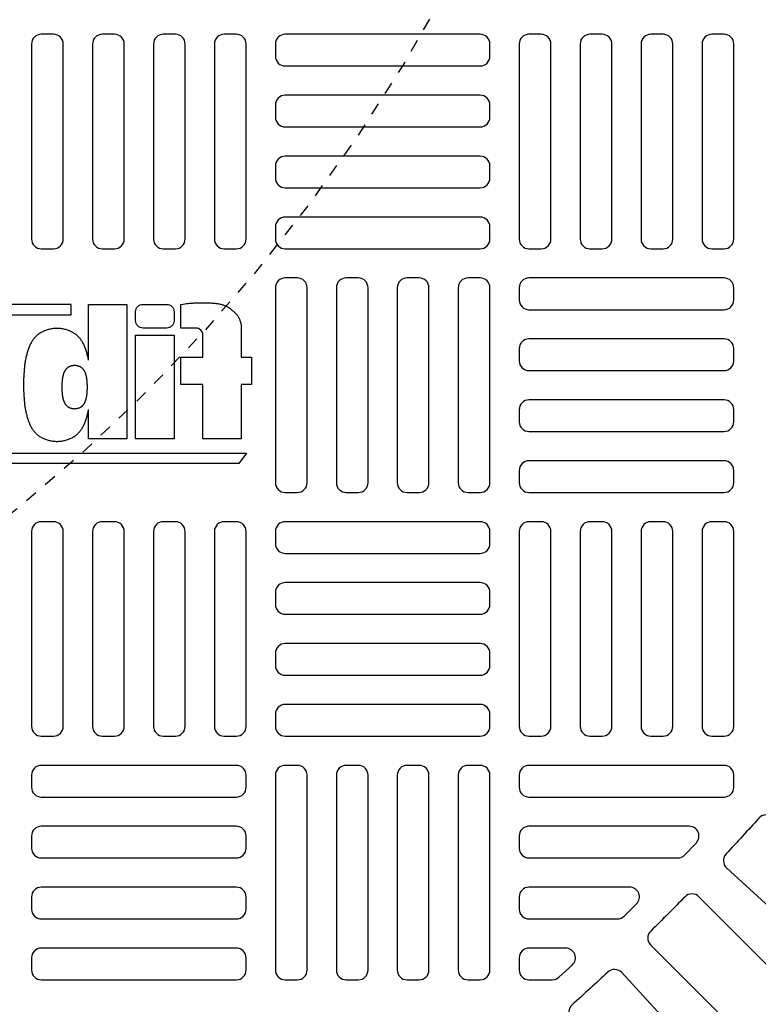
# Model space of a CAD drawing. Extents: x -169 to 7270, y -140 to 2984.
# Tile 481 of 656: x 1530 to 1536, y 1464 to 1472. Entities that reach past the tile are written whole.
import ezdxf

# ---------------------------------------------------------------- set-up
doc = ezdxf.new("R2010")
doc.units = 0
doc.header["$MEASUREMENT"] = 0
doc.linetypes.add('HIDDEN2', pattern=[0.28125, 0.1875, -0.09375])
doc.layers.get('DEFPOINTS').update_dxf_attribs({"linetype": 'CONTINUOUS'})
doc.layers.add('TANK-MANHOLE-COVER-40', color=2, linetype='CONTINUOUS')
doc.layers.add('TANK-MANHOLE-COVER-HATCH-40', color=252, linetype='CONTINUOUS')

msp = doc.modelspace()

# ---------------------------------------------------------------- linework, layer by layer
at = {"layer": 'DEFPOINTS', "color": 8, "linetype": 'HIDDEN2', "ltscale": 0.125}
msp.add_circle((1521.25097, 1479.01916), 14, dxfattribs=at)
msp.add_circle((1521.25097, 1479.01916), 14, dxfattribs=at)
msp.add_circle((1521.25097, 1479.01916), 14, dxfattribs=at)
msp.add_circle((1521.25097, 1479.01916), 14, dxfattribs=at)
at = {"layer": 'DEFPOINTS', "color": 8, "linetype": 'HIDDEN2', "ltscale": 0.5}
msp.add_circle((1521.25097, 1479.01916), 11, dxfattribs=at)
msp.add_circle((1521.25097, 1479.01916), 11, dxfattribs=at)
msp.add_circle((1521.25097, 1479.01916), 11, dxfattribs=at)
msp.add_circle((1521.25097, 1479.01916), 11, dxfattribs=at)
at = {"layer": 'TANK-MANHOLE-COVER-40', "color": 2}
for points in [[(1527.42674, 1469.82969), (1527.42674, 1469.74627), (1526.49423, 1469.74627, 0.4142136), (1526.41572, 1469.66775), (1526.41572, 1468.7053, 0.4142136), (1526.49423, 1468.62678), (1531.96197, 1468.62678), (1531.89904, 1468.54336), (1526.49914, 1468.54336, -0.4142136), (1526.33229, 1468.71021), (1526.33229, 1469.66284, -0.4142136), (1526.49914, 1469.82969)], [(1531.31701, 1469.63806), (1531.1262, 1469.63806, -0.4142136), (1531.06661, 1469.69765), (1531.06661, 1469.7701, -0.4142136), (1531.1262, 1469.82969), (1531.31701, 1469.82969, -0.4142136), (1531.3766, 1469.7701), (1531.3766, 1469.69765, -0.4142136)]]:
    msp.add_lwpolyline(points, format="xyb", close=True, dxfattribs=at)
for points in [[(1530.54637, 1469.74627), (1530.54637, 1469.82969), (1528.82812, 1469.82969), (1528.82812, 1469.74627)], [(1531.3766, 1468.74258), (1531.06661, 1468.74258), (1531.06661, 1469.58184), (1531.3766, 1469.58184)], [(1530.47101, 1469.14156), (1530.47116, 1469.13896), (1530.47133, 1469.13632), (1530.47151, 1469.13364), (1530.4717, 1469.13094), (1530.47189, 1469.12821), (1530.47209, 1469.12547), (1530.47229, 1469.12272), (1530.47248, 1469.11996), (1530.47266, 1469.1172), (1530.47285, 1469.11443), (1530.47305, 1469.11164), (1530.47328, 1469.1088), (1530.47353, 1469.10592), (1530.47382, 1469.10298), (1530.47416, 1469.09997), (1530.47455, 1469.09687), (1530.47501, 1469.09368), (1530.47553, 1469.09042), (1530.4761, 1469.0871), (1530.47672, 1469.08376), (1530.47739, 1469.0804), (1530.47809, 1469.07705), (1530.47882, 1469.07374), (1530.47958, 1469.07048), (1530.48037, 1469.06729), (1530.48117, 1469.06418), (1530.482, 1469.06114), (1530.48287, 1469.05817), (1530.48376, 1469.05527), (1530.48469, 1469.05243), (1530.48566, 1469.04966), (1530.48667, 1469.04695), (1530.48773, 1469.04431), (1530.48884, 1469.04172), (1530.48999, 1469.03918), (1530.4912, 1469.0367), (1530.49246, 1469.03426), (1530.49378, 1469.03187), (1530.49515, 1469.02952), (1530.49658, 1469.02721), (1530.49807, 1469.02494), (1530.49962, 1469.02271), (1530.50123, 1469.02053), (1530.5029, 1469.0184), (1530.50462, 1469.01633), (1530.5064, 1469.01433), (1530.50823, 1469.0124), (1530.51011, 1469.01056), (1530.51205, 1469.00879), (1530.51404, 1469.00711), (1530.51609, 1469.0055), (1530.51822, 1469.00397), (1530.52042, 1469.00249), (1530.5227, 1469.00107), (1530.52507, 1468.99971), (1530.52754, 1468.99839), (1530.53011, 1468.99711), (1530.53276, 1468.99588), (1530.5355, 1468.99471), (1530.5383, 1468.9936), (1530.54116, 1468.99256), (1530.54406, 1468.99159), (1530.54699, 1468.99071), (1530.54995, 1468.98992), (1530.55292, 1468.98923), (1530.5559, 1468.98864), (1530.55889, 1468.98814), (1530.56188, 1468.98773), (1530.56488, 1468.98742), (1530.56788, 1468.9872), (1530.57088, 1468.98707), (1530.57389, 1468.98703), (1530.57689, 1468.98707), (1530.5799, 1468.9872), (1530.5829, 1468.98742), (1530.5859, 1468.98773), (1530.58889, 1468.98814), (1530.59187, 1468.98864), (1530.59485, 1468.98923), (1530.59782, 1468.98992), (1530.60078, 1468.99071), (1530.60371, 1468.99159), (1530.60662, 1468.99256), (1530.60947, 1468.9936), (1530.61228, 1468.99471), (1530.61501, 1468.99588), (1530.61767, 1468.99711), (1530.62023, 1468.99839), (1530.6227, 1468.99971), (1530.62507, 1469.00107), (1530.62736, 1469.00249), (1530.62956, 1469.00397), (1530.63168, 1469.0055), (1530.63374, 1469.00711), (1530.63573, 1469.00879), (1530.63766, 1469.01056), (1530.63954, 1469.0124), (1530.64137, 1469.01433), (1530.64315, 1469.01633), (1530.64487, 1469.0184), (1530.64654, 1469.02053), (1530.64815, 1469.02271), (1530.6497, 1469.02494), (1530.65119, 1469.02721), (1530.65263, 1469.02952), (1530.654, 1469.03187), (1530.65531, 1469.03426), (1530.65657, 1469.0367), (1530.65778, 1469.03918), (1530.65893, 1469.04172), (1530.66004, 1469.04431), (1530.6611, 1469.04695), (1530.66211, 1469.04966), (1530.66308, 1469.05243), (1530.66401, 1469.05527), (1530.66491, 1469.05817), (1530.66577, 1469.06114), (1530.6666, 1469.06418), (1530.66741, 1469.06729), (1530.66819, 1469.07048), (1530.66895, 1469.07374), (1530.66968, 1469.07705), (1530.67039, 1469.0804), (1530.67105, 1469.08376), (1530.67167, 1469.0871), (1530.67225, 1469.09042), (1530.67277, 1469.09368), (1530.67322, 1469.09687), (1530.67362, 1469.09997), (1530.67396, 1469.10298), (1530.67425, 1469.10592), (1530.6745, 1469.1088), (1530.67472, 1469.11164), (1530.67492, 1469.11443), (1530.67511, 1469.1172), (1530.6753, 1469.11996), (1530.67549, 1469.12272), (1530.67568, 1469.12547), (1530.67588, 1469.12821), (1530.67607, 1469.13094), (1530.67626, 1469.13364), (1530.67644, 1469.13632), (1530.67661, 1469.13896), (1530.67676, 1469.14156), (1530.6769, 1469.14413), (1530.67702, 1469.14666), (1530.67713, 1469.14915), (1530.67721, 1469.15162), (1530.67728, 1469.15406), (1530.67733, 1469.15649), (1530.67736, 1469.15891), (1530.67737, 1469.16133), (1530.67736, 1469.16374), (1530.67733, 1469.16616), (1530.67728, 1469.16859), (1530.67721, 1469.17104), (1530.67713, 1469.1735), (1530.67702, 1469.176), (1530.6769, 1469.17852), (1530.67676, 1469.18109), (1530.67661, 1469.18369), (1530.67644, 1469.18634), (1530.67626, 1469.18901), (1530.67607, 1469.19172), (1530.67588, 1469.19444), (1530.67568, 1469.19718), (1530.67549, 1469.19993), (1530.6753, 1469.20269), (1530.67511, 1469.20545), (1530.67492, 1469.20822), (1530.67472, 1469.21102), (1530.6745, 1469.21385), (1530.67425, 1469.21673), (1530.67396, 1469.21967), (1530.67362, 1469.22268), (1530.67322, 1469.22578), (1530.67277, 1469.22897), (1530.67225, 1469.23223), (1530.67167, 1469.23555), (1530.67105, 1469.2389), (1530.67039, 1469.24225), (1530.66968, 1469.2456), (1530.66895, 1469.24891), (1530.66819, 1469.25217), (1530.66741, 1469.25536), (1530.6666, 1469.25847), (1530.66577, 1469.26151), (1530.66491, 1469.26448), (1530.66401, 1469.26739), (1530.66308, 1469.27022), (1530.66211, 1469.27299), (1530.6611, 1469.2757), (1530.66004, 1469.27835), (1530.65893, 1469.28094), (1530.65778, 1469.28347), (1530.65657, 1469.28595), (1530.65531, 1469.28839), (1530.654, 1469.29078), (1530.65263, 1469.29313), (1530.65119, 1469.29544), (1530.6497, 1469.29771), (1530.64815, 1469.29994), (1530.64654, 1469.30213), (1530.64487, 1469.30425), (1530.64315, 1469.30632), (1530.64137, 1469.30832), (1530.63954, 1469.31025), (1530.63766, 1469.3121), (1530.63573, 1469.31386), (1530.63374, 1469.31554), (1530.63168, 1469.31715), (1530.62956, 1469.31869), (1530.62736, 1469.32016), (1530.62507, 1469.32158), (1530.6227, 1469.32295), (1530.62023, 1469.32426), (1530.61767, 1469.32554), (1530.61501, 1469.32677), (1530.61228, 1469.32794), (1530.60947, 1469.32905), (1530.60662, 1469.3301), (1530.60371, 1469.33106), (1530.60078, 1469.33194), (1530.59782, 1469.33273), (1530.59485, 1469.33342), (1530.59187, 1469.33402), (1530.58889, 1469.33451), (1530.5859, 1469.33492), (1530.5829, 1469.33523), (1530.5799, 1469.33545), (1530.57689, 1469.33558), (1530.57389, 1469.33563), (1530.57088, 1469.33558), (1530.56788, 1469.33545), (1530.56488, 1469.33523), (1530.56188, 1469.33492), (1530.55889, 1469.33451), (1530.5559, 1469.33402), (1530.55292, 1469.33342), (1530.54995, 1469.33273), (1530.54699, 1469.33194), (1530.54406, 1469.33106), (1530.54116, 1469.3301), (1530.5383, 1469.32905), (1530.5355, 1469.32794), (1530.53276, 1469.32677), (1530.53011, 1469.32554), (1530.52754, 1469.32426), (1530.52507, 1469.32295), (1530.5227, 1469.32158), (1530.52042, 1469.32016), (1530.51822, 1469.31869), (1530.51609, 1469.31715), (1530.51404, 1469.31554), (1530.51205, 1469.31386), (1530.51011, 1469.3121), (1530.50823, 1469.31025), (1530.5064, 1469.30832), (1530.50462, 1469.30632), (1530.5029, 1469.30425), (1530.50123, 1469.30213), (1530.49962, 1469.29994), (1530.49807, 1469.29771), (1530.49658, 1469.29544), (1530.49515, 1469.29313), (1530.49378, 1469.29078), (1530.49246, 1469.28839), (1530.4912, 1469.28595), (1530.48999, 1469.28347), (1530.48884, 1469.28094), (1530.48773, 1469.27835), (1530.48667, 1469.2757), (1530.48566, 1469.27299), (1530.48469, 1469.27022), (1530.48376, 1469.26739), (1530.48287, 1469.26448), (1530.482, 1469.26151), (1530.48117, 1469.25847), (1530.48037, 1469.25536), (1530.47958, 1469.25217), (1530.47882, 1469.24891), (1530.47809, 1469.2456), (1530.47739, 1469.24225), (1530.47672, 1469.2389), (1530.4761, 1469.23555), (1530.47553, 1469.23223), (1530.47501, 1469.22897), (1530.47455, 1469.22578), (1530.47416, 1469.22268), (1530.47382, 1469.21967), (1530.47353, 1469.21673), (1530.47328, 1469.21385), (1530.47305, 1469.21102), (1530.47285, 1469.20822), (1530.47266, 1469.20545), (1530.47248, 1469.20269), (1530.47229, 1469.19993), (1530.47209, 1469.19718), (1530.47189, 1469.19444), (1530.4717, 1469.19172), (1530.47151, 1469.18901), (1530.47133, 1469.18634), (1530.47116, 1469.18369), (1530.47101, 1469.18109), (1530.47087, 1469.17852), (1530.47075, 1469.176), (1530.47065, 1469.1735), (1530.47056, 1469.17104), (1530.47049, 1469.16859), (1530.47045, 1469.16616), (1530.47042, 1469.16374), (1530.47041, 1469.16133), (1530.47042, 1469.15891), (1530.47045, 1469.15649), (1530.47049, 1469.15406), (1530.47056, 1469.15162), (1530.47065, 1469.14915), (1530.47075, 1469.14666), (1530.47087, 1469.14413)]]:
    msp.add_lwpolyline(points, close=True, dxfattribs=at)
for points in [[(1530.68694, 1469.37793), (1530.68694, 1469.82969), (1530.99693, 1469.82969), (1530.99693, 1468.74258), (1530.68694, 1468.74258), (1530.68694, 1468.98059)], [(1531.43183, 1469.82969), (1531.44949, 1469.832), (1531.46493, 1469.83397), (1531.47846, 1469.83566), (1531.49036, 1469.83707), (1531.50094, 1469.83825), (1531.51049, 1469.83923), (1531.51932, 1469.84003), (1531.52772, 1469.84068), (1531.53593, 1469.84121), (1531.54404, 1469.84163), (1531.55205, 1469.84197), (1531.55998, 1469.84222), (1531.56785, 1469.84241), (1531.57568, 1469.84255), (1531.58349, 1469.84264), (1531.5913, 1469.84271), (1531.59912, 1469.84276), (1531.60698, 1469.84279), (1531.61489, 1469.84278), (1531.62288, 1469.84273), (1531.63096, 1469.84263), (1531.63916, 1469.84247), (1531.64749, 1469.84224), (1531.65598, 1469.84193), (1531.66463, 1469.84153), (1531.67337, 1469.84105), (1531.68211, 1469.84048), (1531.69077, 1469.83983), (1531.69926, 1469.8391), (1531.70749, 1469.8383), (1531.71539, 1469.83741), (1531.72285, 1469.83645), (1531.72983, 1469.83542), (1531.73634, 1469.83431), (1531.74245, 1469.83314), (1531.7482, 1469.83191), (1531.75366, 1469.83062), (1531.75886, 1469.82928), (1531.76387, 1469.82788), (1531.76874, 1469.82644), (1531.77351, 1469.82494), (1531.7782, 1469.82339), (1531.78281, 1469.82177), (1531.78736, 1469.82006), (1531.79183, 1469.81825), (1531.79625, 1469.81631), (1531.80061, 1469.81425), (1531.80492, 1469.81204), (1531.80918, 1469.80968), (1531.81337, 1469.80718), (1531.81747, 1469.8046), (1531.82146, 1469.80195), (1531.8253, 1469.79927), (1531.82899, 1469.79659), (1531.83248, 1469.79395), (1531.83577, 1469.79138), (1531.83883, 1469.78891), (1531.84172, 1469.7865), (1531.84448, 1469.78411), (1531.84718, 1469.78172), (1531.84987, 1469.77929), (1531.85262, 1469.77677), (1531.85546, 1469.77414), (1531.85848, 1469.77136), (1531.86169, 1469.76839), (1531.86507, 1469.76524), (1531.86857, 1469.76193), (1531.87214, 1469.75847), (1531.87572, 1469.75486), (1531.87927, 1469.75113), (1531.88272, 1469.74729), (1531.88604, 1469.74335), (1531.88918, 1469.73931), (1531.89214, 1469.73514), (1531.89493, 1469.73083), (1531.89757, 1469.72632), (1531.90007, 1469.72159), (1531.90245, 1469.7166), (1531.90471, 1469.71132), (1531.90687, 1469.70571), (1531.90894, 1469.69977), (1531.91091, 1469.69356), (1531.91277, 1469.68718), (1531.91451, 1469.68073), (1531.91612, 1469.67429), (1531.91759, 1469.66796), (1531.9189, 1469.66185), (1531.92005, 1469.65603)], [(1530.68694, 1469.37793), (1530.68613, 1469.3823), (1530.68439, 1469.39109), (1530.68255, 1469.39985), (1530.68063, 1469.40852), (1530.67864, 1469.41705), (1530.67659, 1469.42539), (1530.67448, 1469.43354), (1530.67231, 1469.4415), (1530.67005, 1469.44927), (1530.66771, 1469.45687), (1530.66527, 1469.46429), (1530.66273, 1469.47154), (1530.66008, 1469.47863), (1530.65731, 1469.48556), (1530.65441, 1469.49234), (1530.65139, 1469.49897), (1530.64823, 1469.50547), (1530.64493, 1469.51185), (1530.64149, 1469.5181), (1530.6379, 1469.52425), (1530.63415, 1469.5303), (1530.63025, 1469.53625), (1530.62619, 1469.54209), (1530.62197, 1469.5478), (1530.61761, 1469.55337), (1530.6131, 1469.55878), (1530.60845, 1469.56402), (1530.60366, 1469.56906), (1530.59873, 1469.5739), (1530.59367, 1469.57851), (1530.58846, 1469.58292), (1530.58308, 1469.58712), (1530.57752, 1469.59115), (1530.57176, 1469.59501), (1530.56578, 1469.59872), (1530.55957, 1469.6023), (1530.55311, 1469.60575), (1530.5464, 1469.60909), (1530.53944, 1469.61231), (1530.53229, 1469.61538), (1530.52495, 1469.61829), (1530.51747, 1469.62101), (1530.50988, 1469.62354), (1530.50219, 1469.62584), (1530.49445, 1469.62791), (1530.48668, 1469.62972), (1530.47888, 1469.63127), (1530.47107, 1469.63258), (1530.46324, 1469.63364), (1530.45539, 1469.63445), (1530.44753, 1469.63503), (1530.43967, 1469.63538), (1530.4318, 1469.63549), (1530.42394, 1469.63538), (1530.41607, 1469.63503), (1530.40822, 1469.63445), (1530.40037, 1469.63364), (1530.39254, 1469.63258), (1530.38472, 1469.63127), (1530.37692, 1469.62972), (1530.36915, 1469.62791), (1530.36141, 1469.62584), (1530.35373, 1469.62354), (1530.34613, 1469.62101), (1530.33865, 1469.61829), (1530.33132, 1469.61538), (1530.32416, 1469.61231), (1530.31721, 1469.60909), (1530.31049, 1469.60575), (1530.30403, 1469.6023), (1530.29783, 1469.59872), (1530.29185, 1469.59501), (1530.28609, 1469.59115), (1530.28053, 1469.58712), (1530.27515, 1469.58292), (1530.26994, 1469.57851), (1530.26487, 1469.5739), (1530.25995, 1469.56906), (1530.25515, 1469.56402), (1530.2505, 1469.55878), (1530.24599, 1469.55337), (1530.24163, 1469.5478), (1530.23742, 1469.54209), (1530.23336, 1469.53625), (1530.22945, 1469.5303), (1530.22571, 1469.52425), (1530.22211, 1469.5181), (1530.21867, 1469.51185), (1530.21537, 1469.50547), (1530.21222, 1469.49897), (1530.20919, 1469.49234), (1530.2063, 1469.48556), (1530.20353, 1469.47863), (1530.20087, 1469.47154), (1530.19833, 1469.46429), (1530.1959, 1469.45687), (1530.19356, 1469.44927), (1530.1913, 1469.4415), (1530.18912, 1469.43354), (1530.18701, 1469.42539), (1530.18497, 1469.41705), (1530.18298, 1469.40852), (1530.18105, 1469.39985), (1530.17922, 1469.39109), (1530.17747, 1469.3823), (1530.17585, 1469.37354), (1530.17435, 1469.36486), (1530.17299, 1469.35632), (1530.17179, 1469.34797), (1530.17076, 1469.33986), (1530.16987, 1469.33198), (1530.16911, 1469.32428), (1530.16846, 1469.31674), (1530.16788, 1469.30933), (1530.16735, 1469.30201), (1530.16685, 1469.29475), (1530.16636, 1469.28753), (1530.16586, 1469.28031), (1530.16535, 1469.27311), (1530.16484, 1469.26594), (1530.16433, 1469.25881), (1530.16384, 1469.25173), (1530.16337, 1469.24473), (1530.16293, 1469.23781), (1530.16252, 1469.23099), (1530.16216, 1469.22428), (1530.16184, 1469.21766), (1530.16157, 1469.21113), (1530.16135, 1469.20467), (1530.16118, 1469.19827), (1530.16105, 1469.19191), (1530.16097, 1469.18558), (1530.16095, 1469.17926), (1530.16097, 1469.17294), (1530.16105, 1469.16661), (1530.16118, 1469.16025), (1530.16135, 1469.15385), (1530.16157, 1469.14739), (1530.16184, 1469.14086), (1530.16216, 1469.13425), (1530.16252, 1469.12753), (1530.16293, 1469.12071), (1530.16337, 1469.11379), (1530.16384, 1469.10679), (1530.16433, 1469.09972), (1530.16484, 1469.09259), (1530.16535, 1469.08541), (1530.16586, 1469.07821), (1530.16636, 1469.07099), (1530.16685, 1469.06377), (1530.16735, 1469.05652), (1530.16788, 1469.0492), (1530.16846, 1469.04178), (1530.16911, 1469.03424), (1530.16987, 1469.02655), (1530.17076, 1469.01866), (1530.17179, 1469.01055), (1530.17299, 1469.00221), (1530.17435, 1468.99367), (1530.17585, 1468.98499), (1530.17747, 1468.97622), (1530.17922, 1468.96743), (1530.18105, 1468.95868), (1530.18298, 1468.95), (1530.18497, 1468.94147), (1530.18701, 1468.93313), (1530.18912, 1468.92498), (1530.1913, 1468.91702), (1530.19356, 1468.90925), (1530.1959, 1468.90165), (1530.19833, 1468.89423), (1530.20087, 1468.88698), (1530.20353, 1468.87989), (1530.2063, 1468.87296), (1530.20919, 1468.86619), (1530.21222, 1468.85955), (1530.21537, 1468.85305), (1530.21867, 1468.84668), (1530.22211, 1468.84042), (1530.22571, 1468.83427), (1530.22945, 1468.82822), (1530.23336, 1468.82228), (1530.23742, 1468.81644), (1530.24163, 1468.81072), (1530.24599, 1468.80515), (1530.2505, 1468.79974), (1530.25515, 1468.7945), (1530.25995, 1468.78946), (1530.26487, 1468.78462), (1530.26994, 1468.78001), (1530.27515, 1468.77561), (1530.28053, 1468.7714), (1530.28609, 1468.76737), (1530.29185, 1468.76351), (1530.29783, 1468.7598), (1530.30403, 1468.75623), (1530.31049, 1468.75277), (1530.31721, 1468.74943), (1530.32416, 1468.74622), (1530.33132, 1468.74315), (1530.33865, 1468.74024), (1530.34613, 1468.73751), (1530.35373, 1468.73499), (1530.36141, 1468.73268), (1530.36915, 1468.73062), (1530.37692, 1468.72881), (1530.38472, 1468.72725), (1530.39254, 1468.72594), (1530.40037, 1468.72489), (1530.40822, 1468.72407), (1530.41607, 1468.72349), (1530.42394, 1468.72315), (1530.4318, 1468.72303), (1530.43967, 1468.72315), (1530.44753, 1468.72349), (1530.45539, 1468.72407), (1530.46324, 1468.72489), (1530.47107, 1468.72594), (1530.47888, 1468.72725), (1530.48668, 1468.72881), (1530.49445, 1468.73062), (1530.50219, 1468.73268), (1530.50988, 1468.73499), (1530.51747, 1468.73751), (1530.52495, 1468.74024), (1530.53229, 1468.74315), (1530.53944, 1468.74622), (1530.5464, 1468.74943), (1530.55311, 1468.75277), (1530.55957, 1468.75623), (1530.56578, 1468.7598), (1530.57176, 1468.76351), (1530.57752, 1468.76737), (1530.58308, 1468.7714), (1530.58846, 1468.77561), (1530.59367, 1468.78001), (1530.59873, 1468.78462), (1530.60366, 1468.78946), (1530.60845, 1468.7945), (1530.6131, 1468.79974), (1530.61761, 1468.80515), (1530.62197, 1468.81072), (1530.62619, 1468.81644), (1530.63025, 1468.82228), (1530.63415, 1468.82822), (1530.6379, 1468.83427), (1530.64149, 1468.84042), (1530.64493, 1468.84668), (1530.64823, 1468.85305), (1530.65139, 1468.85955), (1530.65441, 1468.86619), (1530.65731, 1468.87296), (1530.66008, 1468.87989), (1530.66273, 1468.88698), (1530.66527, 1468.89423), (1530.66771, 1468.90165), (1530.67005, 1468.90925), (1530.67231, 1468.91702), (1530.67448, 1468.92498), (1530.67659, 1468.93313), (1530.67864, 1468.94147), (1530.68063, 1468.95), (1530.68255, 1468.95868), (1530.68439, 1468.96743), (1530.68613, 1468.97622), (1530.68694, 1468.98059)]]:
    msp.add_lwpolyline(points, dxfattribs=at)
msp.add_lwpolyline([(1531.92005, 1469.65603), (1531.92005, 1469.40261), (1532.00158, 1469.40261), (1532.00158, 1469.1826), (1531.92005, 1469.1826), (1531.92005, 1468.74258), (1531.61007, 1468.74258), (1531.61007, 1469.1826), (1531.43183, 1469.1826), (1531.43183, 1469.40261), (1531.61007, 1469.40261), (1531.61007, 1469.57847, 0.4142136), (1531.55047, 1469.63806), (1531.43183, 1469.63806), (1531.43183, 1469.82969)], format="xyb", dxfattribs=at)
at = {"layer": 'TANK-MANHOLE-COVER-40', "color": 4, "linetype": 'Continuous'}
msp.add_circle((1521.2502, 1479.01916), 22.63902, dxfattribs=at)
at = {"layer": 'TANK-MANHOLE-COVER-40', "color": 1, "linetype": 'Continuous'}
msp.add_circle((1521.2502, 1479.01916), 22.44094, dxfattribs=at)
at = {"layer": 'TANK-MANHOLE-COVER-40', "color": 2, "linetype": 'Continuous'}
msp.add_circle((1521.2502, 1479.01916), 21.65354, dxfattribs=at)
at = {"layer": 'TANK-MANHOLE-COVER-HATCH-40', "linetype": 'Continuous', "flags": 128}
for points in [[(1530.30532, 1472.01129, 0.4142136), (1530.22658, 1471.93255), (1530.22658, 1470.35774, 0.4142136), (1530.30532, 1470.279), (1530.40374, 1470.279, 0.4142136), (1530.48248, 1470.35774), (1530.48248, 1471.93255, 0.4142136), (1530.40374, 1472.01129)], [(1530.79744, 1472.01129, 0.4142136), (1530.7187, 1471.93255), (1530.7187, 1470.35774, 0.4142136), (1530.79744, 1470.279), (1530.89587, 1470.279, 0.4142136), (1530.97461, 1470.35774), (1530.97461, 1471.93255, 0.4142136), (1530.89587, 1472.01129)], [(1531.28957, 1472.01129, 0.4142136), (1531.21083, 1471.93255), (1531.21083, 1470.35774, 0.4142136), (1531.28957, 1470.279), (1531.38799, 1470.279, 0.4142136), (1531.46673, 1470.35774), (1531.46673, 1471.93255, 0.4142136), (1531.38799, 1472.01129)], [(1531.7817, 1472.01129, 0.4142136), (1531.70296, 1471.93255), (1531.70296, 1470.35774, 0.4142136), (1531.7817, 1470.279), (1531.88012, 1470.279, 0.4142136), (1531.95886, 1470.35774), (1531.95886, 1471.93255, 0.4142136), (1531.88012, 1472.01129)], [(1532.19508, 1471.83412, 0.4142136), (1532.27382, 1471.75538), (1533.84862, 1471.75538, 0.4142136), (1533.92736, 1471.83412), (1533.92736, 1471.93255, 0.4142136), (1533.84862, 1472.01129), (1532.27382, 1472.01129, 0.4142136), (1532.19508, 1471.93255)], [(1534.24233, 1472.01129, 0.4142136), (1534.16359, 1471.93255), (1534.16359, 1470.35774, 0.4142136), (1534.24233, 1470.279), (1534.34075, 1470.279, 0.4142136), (1534.41949, 1470.35774), (1534.41949, 1471.93255, 0.4142136), (1534.34075, 1472.01129)], [(1534.73445, 1472.01129, 0.4142136), (1534.65571, 1471.93255), (1534.65571, 1470.35774, 0.4142136), (1534.73445, 1470.279), (1534.83288, 1470.279, 0.4142136), (1534.91162, 1470.35774), (1534.91162, 1471.93255, 0.4142136), (1534.83288, 1472.01129)], [(1535.22658, 1472.01129, 0.4142136), (1535.14784, 1471.93255), (1535.14784, 1470.35774, 0.4142136), (1535.22658, 1470.279), (1535.325, 1470.279, 0.4142136), (1535.40374, 1470.35774), (1535.40374, 1471.93255, 0.4142136), (1535.325, 1472.01129)], [(1535.7187, 1472.01129, 0.4142136), (1535.63996, 1471.93255), (1535.63996, 1470.35774, 0.4142136), (1535.7187, 1470.279), (1535.81713, 1470.279, 0.4142136), (1535.89587, 1470.35774), (1535.89587, 1471.93255, 0.4142136), (1535.81713, 1472.01129)], [(1532.19508, 1471.34199, 0.4142136), (1532.27382, 1471.26325), (1533.84862, 1471.26325, 0.4142136), (1533.92736, 1471.34199), (1533.92736, 1471.44042, 0.4142136), (1533.84862, 1471.51916), (1532.27382, 1471.51916, 0.4142136), (1532.19508, 1471.44042)], [(1532.19508, 1470.84987, 0.4142136), (1532.27382, 1470.77113), (1533.84862, 1470.77113, 0.4142136), (1533.92736, 1470.84987), (1533.92736, 1470.94829, 0.4142136), (1533.84862, 1471.02703), (1532.27382, 1471.02703, 0.4142136), (1532.19508, 1470.94829)], [(1532.19508, 1470.35774, 0.4142136), (1532.27382, 1470.279), (1533.84862, 1470.279, 0.4142136), (1533.92736, 1470.35774), (1533.92736, 1470.45617, 0.4142136), (1533.84862, 1470.53491), (1532.27382, 1470.53491, 0.4142136), (1532.19508, 1470.45617)], [(1532.27382, 1470.04278, 0.4142136), (1532.19508, 1469.96404), (1532.19508, 1468.38924, 0.4142136), (1532.27382, 1468.3105), (1532.37225, 1468.3105, 0.4142136), (1532.45099, 1468.38924), (1532.45099, 1469.96404, 0.4142136), (1532.37225, 1470.04278)], [(1532.76595, 1470.04278, 0.4142136), (1532.68721, 1469.96404), (1532.68721, 1468.38924, 0.4142136), (1532.76595, 1468.3105), (1532.86437, 1468.3105, 0.4142136), (1532.94311, 1468.38924), (1532.94311, 1469.96404, 0.4142136), (1532.86437, 1470.04278)], [(1533.25807, 1470.04278, 0.4142136), (1533.17933, 1469.96404), (1533.17933, 1468.38924, 0.4142136), (1533.25807, 1468.3105), (1533.3565, 1468.3105, 0.4142136), (1533.43524, 1468.38924), (1533.43524, 1469.96404, 0.4142136), (1533.3565, 1470.04278)], [(1533.7502, 1470.04278, 0.4142136), (1533.67146, 1469.96404), (1533.67146, 1468.38924, 0.4142136), (1533.7502, 1468.3105), (1533.84862, 1468.3105, 0.4142136), (1533.92736, 1468.38924), (1533.92736, 1469.96404, 0.4142136), (1533.84862, 1470.04278)], [(1535.89587, 1469.96404, 0.4142136), (1535.81713, 1470.04278), (1534.24233, 1470.04278, 0.4142136), (1534.16359, 1469.96404), (1534.16359, 1469.86562, 0.4142136), (1534.24233, 1469.78688), (1535.81713, 1469.78688, 0.4142136), (1535.89587, 1469.86562)], [(1535.89587, 1469.47192, 0.4142136), (1535.81713, 1469.55066), (1534.24233, 1469.55066, 0.4142136), (1534.16359, 1469.47192), (1534.16359, 1469.37349, 0.4142136), (1534.24233, 1469.29475), (1535.81713, 1469.29475, 0.4142136), (1535.89587, 1469.37349)], [(1535.89587, 1468.97979, 0.4142136), (1535.81713, 1469.05853), (1534.24233, 1469.05853, 0.4142136), (1534.16359, 1468.97979), (1534.16359, 1468.88136, 0.4142136), (1534.24233, 1468.80262), (1535.81713, 1468.80262, 0.4142136), (1535.89587, 1468.88136)], [(1535.89587, 1468.48766, 0.4142136), (1535.81713, 1468.5664), (1534.24233, 1468.5664, 0.4142136), (1534.16359, 1468.48766), (1534.16359, 1468.38924, 0.4142136), (1534.24233, 1468.3105), (1535.81713, 1468.3105, 0.4142136), (1535.89587, 1468.38924)], [(1530.30532, 1468.07428, 0.4142136), (1530.22658, 1467.99554), (1530.22658, 1466.42073, 0.4142136), (1530.30532, 1466.34199), (1530.40374, 1466.34199, 0.4142136), (1530.48248, 1466.42073), (1530.48248, 1467.99554, 0.4142136), (1530.40374, 1468.07428)], [(1530.79744, 1468.07428, 0.4142136), (1530.7187, 1467.99554), (1530.7187, 1466.42073, 0.4142136), (1530.79744, 1466.34199), (1530.89587, 1466.34199, 0.4142136), (1530.97461, 1466.42073), (1530.97461, 1467.99554, 0.4142136), (1530.89587, 1468.07428)], [(1531.28957, 1468.07428, 0.4142136), (1531.21083, 1467.99554), (1531.21083, 1466.42073, 0.4142136), (1531.28957, 1466.34199), (1531.38799, 1466.34199, 0.4142136), (1531.46673, 1466.42073), (1531.46673, 1467.99554, 0.4142136), (1531.38799, 1468.07428)], [(1531.7817, 1468.07428, 0.4142136), (1531.70296, 1467.99554), (1531.70296, 1466.42073, 0.4142136), (1531.7817, 1466.34199), (1531.88012, 1466.34199, 0.4142136), (1531.95886, 1466.42073), (1531.95886, 1467.99554, 0.4142136), (1531.88012, 1468.07428)], [(1532.19508, 1467.89711, 0.4142136), (1532.27382, 1467.81837), (1533.84862, 1467.81837, 0.4142136), (1533.92736, 1467.89711), (1533.92736, 1467.99554, 0.4142136), (1533.84862, 1468.07428), (1532.27382, 1468.07428, 0.4142136), (1532.19508, 1467.99554)], [(1534.24233, 1468.07428, 0.4142136), (1534.16359, 1467.99554), (1534.16359, 1466.42073, 0.4142136), (1534.24233, 1466.34199), (1534.34075, 1466.34199, 0.4142136), (1534.41949, 1466.42073), (1534.41949, 1467.99554, 0.4142136), (1534.34075, 1468.07428)], [(1534.73445, 1468.07428, 0.4142136), (1534.65571, 1467.99554), (1534.65571, 1466.42073, 0.4142136), (1534.73445, 1466.34199), (1534.83288, 1466.34199, 0.4142136), (1534.91162, 1466.42073), (1534.91162, 1467.99554, 0.4142136), (1534.83288, 1468.07428)], [(1535.22658, 1468.07428, 0.4142136), (1535.14784, 1467.99554), (1535.14784, 1466.42073, 0.4142136), (1535.22658, 1466.34199), (1535.325, 1466.34199, 0.4142136), (1535.40374, 1466.42073), (1535.40374, 1467.99554, 0.4142136), (1535.325, 1468.07428)], [(1535.7187, 1468.07428, 0.4142136), (1535.63996, 1467.99554), (1535.63996, 1466.42073, 0.4142136), (1535.7187, 1466.34199), (1535.81713, 1466.34199, 0.4142136), (1535.89587, 1466.42073), (1535.89587, 1467.99554, 0.4142136), (1535.81713, 1468.07428)], [(1532.19508, 1467.40499, 0.4142136), (1532.27382, 1467.32625), (1533.84862, 1467.32625, 0.4142136), (1533.92736, 1467.40499), (1533.92736, 1467.50341, 0.4142136), (1533.84862, 1467.58215), (1532.27382, 1467.58215, 0.4142136), (1532.19508, 1467.50341)], [(1532.19508, 1466.91286, 0.4142136), (1532.27382, 1466.83412), (1533.84862, 1466.83412, 0.4142136), (1533.92736, 1466.91286), (1533.92736, 1467.01129, 0.4142136), (1533.84862, 1467.09003), (1532.27382, 1467.09003, 0.4142136), (1532.19508, 1467.01129)], [(1532.19508, 1466.42073, 0.4142136), (1532.27382, 1466.34199), (1533.84862, 1466.34199, 0.4142136), (1533.92736, 1466.42073), (1533.92736, 1466.51916, 0.4142136), (1533.84862, 1466.5979), (1532.27382, 1466.5979, 0.4142136), (1532.19508, 1466.51916)], [(1531.95886, 1466.02703, 0.4142136), (1531.88012, 1466.10577), (1530.30532, 1466.10577, 0.4142136), (1530.22658, 1466.02703), (1530.22658, 1465.92861, 0.4142136), (1530.30532, 1465.84987), (1531.88012, 1465.84987, 0.4142136), (1531.95886, 1465.92861)], [(1532.27382, 1466.10577, 0.4142136), (1532.19508, 1466.02703), (1532.19508, 1464.45223, 0.4142136), (1532.27382, 1464.37349), (1532.37225, 1464.37349, 0.4142136), (1532.45099, 1464.45223), (1532.45099, 1466.02703, 0.4142136), (1532.37225, 1466.10577)], [(1532.76595, 1466.10577, 0.4142136), (1532.68721, 1466.02703), (1532.68721, 1464.45223, 0.4142136), (1532.76595, 1464.37349), (1532.86437, 1464.37349, 0.4142136), (1532.94311, 1464.45223), (1532.94311, 1466.02703, 0.4142136), (1532.86437, 1466.10577)], [(1533.25807, 1466.10577, 0.4142136), (1533.17933, 1466.02703), (1533.17933, 1464.45223, 0.4142136), (1533.25807, 1464.37349), (1533.3565, 1464.37349, 0.4142136), (1533.43524, 1464.45223), (1533.43524, 1466.02703, 0.4142136), (1533.3565, 1466.10577)], [(1533.7502, 1466.10577, 0.4142136), (1533.67146, 1466.02703), (1533.67146, 1464.45223, 0.4142136), (1533.7502, 1464.37349), (1533.84862, 1464.37349, 0.4142136), (1533.92736, 1464.45223), (1533.92736, 1466.02703, 0.4142136), (1533.84862, 1466.10577)], [(1531.95886, 1465.53491, 0.4142136), (1531.88012, 1465.61365), (1530.30532, 1465.61365, 0.4142136), (1530.22658, 1465.53491), (1530.22658, 1465.43648, 0.4142136), (1530.30532, 1465.35774), (1531.88012, 1465.35774, 0.4142136), (1531.95886, 1465.43648)], [(1531.95886, 1465.04278, 0.4142136), (1531.88012, 1465.12152), (1530.30532, 1465.12152, 0.4142136), (1530.22658, 1465.04278), (1530.22658, 1464.94436, 0.4142136), (1530.30532, 1464.86562), (1531.88012, 1464.86562, 0.4142136), (1531.95886, 1464.94436)], [(1531.95886, 1464.55066, 0.4142136), (1531.88012, 1464.6294), (1530.30532, 1464.6294, 0.4142136), (1530.22658, 1464.55066), (1530.22658, 1464.45223, 0.4142136), (1530.30532, 1464.37349), (1531.88012, 1464.37349, 0.4142136), (1531.95886, 1464.45223)]]:
    msp.add_lwpolyline(points, format="xyb", close=True, dxfattribs=at)
at = {"layer": 'TANK-MANHOLE-COVER-HATCH-40', "linetype": 'Continuous'}
for points in [[(1535.89587, 1466.02703, 0.4142136), (1535.81713, 1466.10577), (1534.24233, 1466.10577, 0.4142136), (1534.16359, 1466.02703), (1534.16359, 1465.92861, 0.4142136), (1534.24233, 1465.84987), (1535.81713, 1465.84987, 0.4142136), (1535.89587, 1465.92861)], [(1535.83787, 1465.27822), (1536.99965, 1464.21365), (1537.37203, 1464.62002), (1536.21025, 1465.6846, 0.4170937), (1536.09848, 1465.67917, -0.0049117), (1535.83354, 1465.39004, 0.4170937)], [(1535.53643, 1465.61365), (1534.24233, 1465.61365), (1534.24233, 1465.61365, 0.4142136), (1534.16359, 1465.53491), (1534.16359, 1465.43648), (1534.16359, 1465.43648, 0.4142136), (1534.24233, 1465.35774), (1535.4436, 1465.35774, 0.2065144), (1535.50088, 1465.38245), (1535.59371, 1465.48088, 0.6576677)], [(1535.05528, 1465.12152), (1534.24233, 1465.12152), (1534.24233, 1465.12152, 0.4142136), (1534.16359, 1465.04278), (1534.16359, 1464.94436), (1534.16359, 1464.94436, 0.4142136), (1534.24233, 1464.86562), (1534.95573, 1464.86562, 0.1974379), (1535.01109, 1464.88836), (1535.11064, 1464.98679, 0.6702327)], [(1534.53851, 1464.6294), (1534.24233, 1464.6294), (1534.24233, 1464.6294, 0.4142136), (1534.16359, 1464.55066), (1534.16359, 1464.45223), (1534.16359, 1464.45223, 0.4142136), (1534.24233, 1464.37349), (1534.43149, 1464.37349, 0.1880618), (1534.48479, 1464.39427), (1534.59181, 1464.4927, 0.6834141)], [(1534.58476, 1464.05911), (1535.64934, 1462.89733), (1536.05571, 1463.26971), (1534.99114, 1464.43149, 0.4170937), (1534.87932, 1464.43582, -0.0049117), (1534.59019, 1464.17088, 0.4170937)]]:
    msp.add_lwpolyline(points, format="xyb", close=True, dxfattribs=at)
msp.add_lwpolyline([(1535.50246, 1465.04419, -0.0049117), (1535.22517, 1464.7669, 0.4170937), (1535.22462, 1464.655), (1536.33886, 1463.54076), (1536.7286, 1463.9305), (1535.61436, 1465.04474, 0.4170937), (1535.50246, 1465.04419)], format="xyb", dxfattribs=at)

doc.saveas('drawing.dxf')
